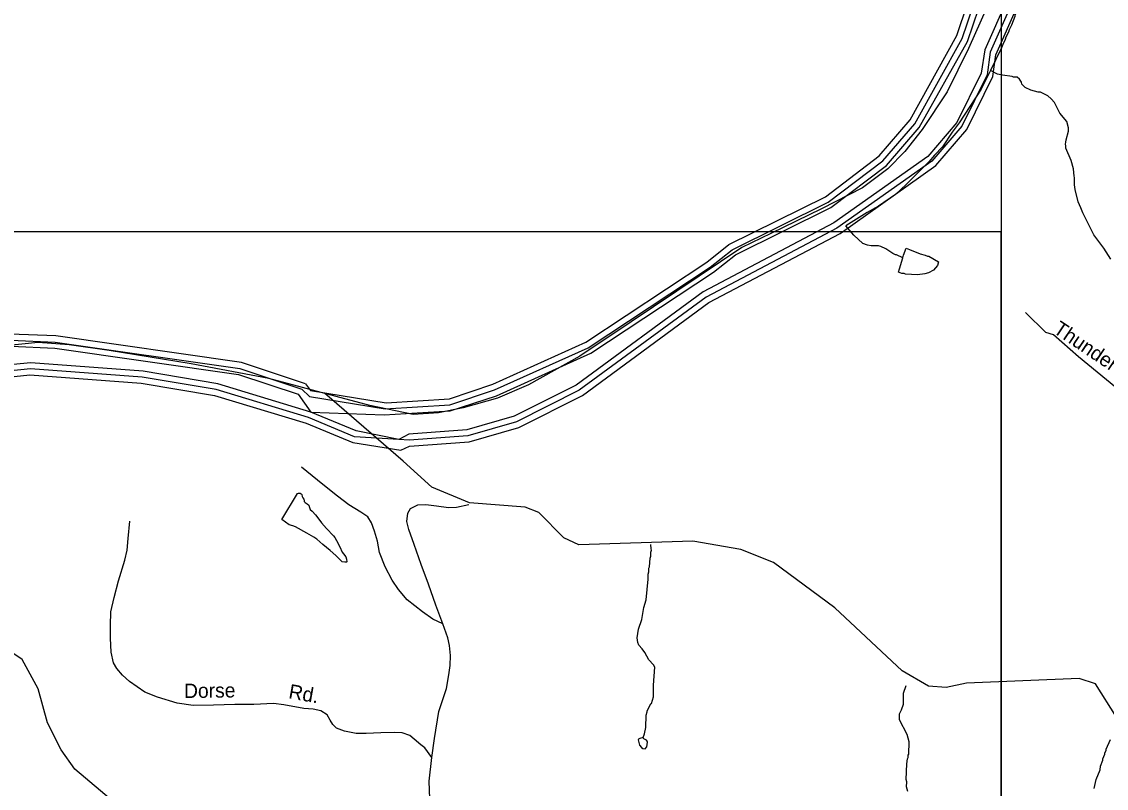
# Model space of a CAD drawing. Extents: x 1547597 to 1699558, y 810033 to 920809.
# Drawn here: x 1564751 to 1571901, y 862425 to 867479 of the extents above; entities that cross this region are included whole.
import ezdxf

# ---------------------------------------------------------------- set-up
doc = ezdxf.new("R2010")
doc.units = 0
for name, color, linetype in [('Exist Boundary Political CountyLine', 7, 'Continuous'), ('Exist Hydrographic Bay Label', 7, 'Continuous'), ('Exist Hydrographic Buffer Line', 7, 'Continuous'), ('Exist Hydrographic Misc Water Feature', 7, 'Continuous'), ('Exist Road Non-System Type 51', 7, 'Continuous'), ('Exist Road Non-System Type 51 Label', 7, 'Continuous'), ('Exist Road Secondary Type 51 Attributed', 7, 'Continuous'), ('Map Preparation Inset Cut Line', 7, 'Continuous')]:
    doc.layers.add(name, color=color, linetype=linetype)

msp = doc.modelspace()

# ---------------------------------------------------------------- linework, layer by layer
at = {"layer": 'Exist Boundary Political CountyLine'}
msp.add_lwpolyline([(1571318.2, 868030.3), (1570991.9, 867301.7), (1570851.6, 867015.7), (1570687.1, 866767.4), (1570573.9, 866621.7), (1570460.6, 866508.4), (1570293.4, 866384.2), (1570023.7, 866243.9), (1569689.3, 866082), (1569497.9, 865990.2), (1569217.4, 865801.3), (1568769.7, 865499.1), (1568430, 865272.4), (1568092.9, 865083.5), (1567887.9, 864997.2), (1567661.4, 864932.4), (1567499.6, 864900), (1567332.4, 864889.2), (1567046.5, 864948.6), (1566380.4, 865126.7), (1565868.1, 865223.9), (1565328.7, 865310.2), (1565064.4, 865348), (1564859.5, 865364.2), (1564643.7, 865342.6)], dxfattribs=at)
at = {"layer": 'Exist Hydrographic Bay Label'}
for points in [[(1566622.4, 865090.9), (1566655.4, 865047.5), (1567154.4, 864965.2), (1567571.4, 864992.8), (1567856.4, 865088.8), (1568469.4, 865365.3), (1569268.4, 865894), (1569412.5, 866009.4), (1570050.5, 866324.6), (1570404.4, 866593.3), (1570607.4, 866832.1), (1570916.4, 867387.1), (1570985.9, 867596.9)], [(1567249.5, 864654.7), (1567308.4, 864679.7), (1567700.4, 864707.9), (1568027.4, 864803.1), (1568447.4, 865014.5), (1569281.4, 865627.9), (1570146.4, 866083.1), (1570778.4, 866529.9), (1570982.4, 866768.7), (1571153.5, 867116.5), (1571172.4, 867260.5), (1571319.5, 867592.1)], [(1566622.4, 865090.9), (1566199.4, 865230.8), (1564976.4, 865406.6), (1564676.4, 865419.2)], [(1562142.3, 864338), (1562645.4, 864465.6), (1564053.4, 864985.4), (1564513.4, 865120.5), (1564805.5, 865150.6), (1565538.4, 865096.5), (1566021.4, 865014.5), (1566627.4, 864831.5), (1566933.4, 864703.7), (1567249.5, 864654.7)]]:
    msp.add_lwpolyline(points, dxfattribs=at)
at = {"layer": 'Exist Hydrographic Buffer Line'}
for points in [[(1566658.3, 864905.3), (1567141.4, 864886.2), (1567576.7, 864913), (1567882, 865013), (1568502.3, 865292.4), (1569312.6, 865827.3), (1569455.7, 865941.5), (1570086, 866252.9), (1570452.8, 866529.5), (1570668.3, 866780.3), (1570986.3, 867348.2), (1571060.3, 867566.9), (1571518, 868519.5), (1571979, 869127.7), (1572451.9, 869644.8)], [(1572451.9, 869644.8), (1572377.1, 869441.1), (1572126.8, 869190.8), (1571980.4, 868962.3), (1571676.2, 868554.1), (1571455.1, 868120.1), (1571423.7, 868003.1), (1571247.1, 867626), (1571099.3, 867292.9), (1571075.8, 867139.9), (1570915.1, 866813), (1570724.1, 866589.5), (1570104.5, 866151.5), (1569244.2, 865698.7), (1568405.5, 865082.9), (1567998, 864877.8), (1567686.1, 864787.1), (1567302.7, 864759.5), (1567238.4, 864723.8), (1566955.2, 864781.3), (1566658.3, 864905.3)], [(1571283.4, 867609.1), (1571135.8, 867276.7), (1571114.7, 867128.2), (1570948.8, 866790.8), (1570751.2, 866559.6), (1570125.5, 866117.2), (1569262.8, 865663.3), (1568426.4, 865048.7), (1568012.8, 864840.5), (1567693.3, 864747.5), (1567305.6, 864719.6), (1567238.4, 864723.8), (1566944.4, 864742.5), (1566642.8, 864868.4), (1566033, 865052.7), (1565545.1, 865136), (1564808.4, 865190.5), (1564509.3, 865160.3)], [(1568485.8, 865328.8), (1569290.5, 865860.7), (1569434.1, 865975.4), (1570068.2, 866288.8), (1570428.6, 866561.4), (1570637.9, 866806.1), (1570951.4, 867367.6), (1571023, 867581.9)], [(1564074, 865142.7), (1564374.9, 865289.6), (1564681.1, 865339), (1564969, 865326.9), (1566181, 865152.6), (1566573.8, 865022.7), (1566658.3, 864905.3)], [(1564678.7, 865379.2), (1564972.7, 865366.7), (1566190.2, 865191.7), (1566598.1, 865056.8), (1566648.5, 865008.1), (1567147.9, 864925.7), (1567574.1, 864953), (1567869.1, 865050.9)], [(1567869.1, 865050.9), (1568485.8, 865328.8)], [(1566658.3, 864905.3), (1566044.6, 865091.1), (1565551.8, 865175.3), (1564811.3, 865230.4), (1564505.2, 865200), (1564074, 865142.7)]]:
    msp.add_lwpolyline(points, dxfattribs=at)
at = {"layer": 'Exist Hydrographic Misc Water Feature'}
for points in [[(1571326.4, 867592.2), (1571309.7, 867559.7), (1571305.4, 867535.8), (1571297.2, 867519.9), (1571297.1, 867511.9), (1571276.5, 867456.1), (1571260.1, 867424.4), (1571255.9, 867408.5), (1571239.5, 867376.7), (1571235.3, 867360.8), (1571219, 867329), (1571210.7, 867305.1), (1571138.6, 867157.1)], [(1571138.6, 867157.1), (1571075.4, 867034.8), (1570930.9, 866812.8), (1570884.1, 866749.4), (1570821, 866654.3), (1570768.4, 866598.9), (1570731.9, 866555.4), (1570582.1, 866405.3), (1570511.3, 866340.2), (1570398.5, 866261.7), (1570323.9, 866220.7), (1570183.9, 866132.3)], [(1571930, 865912.6), (1571884.9, 865985.2), (1571817.9, 866074), (1571745.6, 866218.8), (1571734.1, 866250.9), (1571714.6, 866291.1), (1571695.5, 866371.4), (1571691.8, 866403.4), (1571692.4, 866451.4), (1571688.5, 866459.4), (1571685.1, 866507.5), (1571669.8, 866563.6), (1571634.7, 866644), (1571634.9, 866660), (1571631, 866670.1), (1571635.2, 866684), (1571635.4, 866700), (1571652, 866755.8), (1571652.3, 866779.8), (1571640.9, 866819.9), (1571595.5, 866876.4), (1571560.3, 866944.8), (1571538.6, 866969.1), (1571514.9, 866989.3), (1571467.2, 867013.9), (1571451.2, 867014.1), (1571403.3, 867026.7), (1571365.6, 867045.2), (1571343.8, 867067.5), (1571342, 867079.5), (1571328.2, 867099.6), (1571312.4, 867111.8), (1571288.4, 867112.2), (1571280.4, 867116.3), (1571216.5, 867125.1), (1571184.6, 867133.5), (1571138.6, 867157.1)], [(1570559.6, 865921.2), (1570518.6, 865942.3), (1570510.6, 865942.4), (1570494.7, 865950.6), (1570447.1, 865981.2), (1570415.3, 865995.6), (1570399.4, 865999.8), (1570351.3, 866000.5), (1570327.4, 866004.8), (1570295.5, 866017.2), (1570236.3, 866071.8), (1570183.9, 866132.3)], [(1570559.6, 865921.2), (1570564.5, 865939.8), (1570582.2, 865985.7), (1570603, 865977.3), (1570674.7, 865948.4), (1570706.5, 865940), (1570722.4, 865931.8), (1570730.4, 865931.7), (1570794.4, 865896.4), (1570787.7, 865871), (1570761.4, 865841.3), (1570729.2, 865823.7), (1570705.1, 865816), (1570657, 865810.7), (1570577.1, 865813.7), (1570569.2, 865817.8), (1570553.2, 865818), (1570530.6, 865828), (1570537.5, 865850.2), (1570559.6, 865921.2)], [(1571968.4, 862894.6), (1571829.4, 863114.1), (1571721.5, 863149.2), (1570979.5, 863118.2), (1570845.5, 863088.1), (1570728.5, 863097), (1570555.4, 863199), (1570111.5, 863615.2), (1569706.4, 863912.2), (1569491.4, 863998.6), (1569175.4, 864054.3), (1568424.4, 864030.1), (1568325.5, 864074.8), (1568160.4, 864242.2), (1568069.5, 864277), (1567703.5, 864307.3), (1567454.4, 864410.9), (1567265.5, 864582.1), (1566746.6, 865028.8)], [(1566726.6, 864175), (1566760.6, 864137.1), (1566807, 864089.8), (1566816.5, 864077.2), (1566827.4, 864057.3), (1566848.9, 864015.7), (1566864.7, 863981.4), (1566872.3, 863970.8), (1566887.7, 863950.1), (1566893.3, 863936.3), (1566895, 863918.7), (1566892.3, 863915.4), (1566882.5, 863915), (1566864.9, 863918.6), (1566855.9, 863926), (1566821.7, 863959.9), (1566785, 863993.3), (1566736.5, 864032.8), (1566696.5, 864066.2), (1566677.9, 864081), (1566631.8, 864106), (1566556.6, 864147.9), (1566539.1, 864154.8), (1566515, 864161.8), (1566466.5, 864196.7), (1566570.2, 864369), (1566576.1, 864370.8), (1566587.3, 864369.3), (1566594.3, 864365.9), (1566596.9, 864360.6), (1566600.6, 864347.4), (1566604.4, 864339.5), (1566610.7, 864330.9), (1566612.6, 864323.6), (1566613.8, 864315.8), (1566618.9, 864309.8), (1566633.2, 864300.4), (1566643.4, 864291), (1566647.2, 864282.4), (1566649.7, 864269.3), (1566653.5, 864262.7), (1566665.1, 864250.8), (1566688.2, 864228), (1566704.2, 864208.1), (1566726.6, 864175)], [(1568847.1, 862758.9), (1568857.5, 862784.5), (1568865.9, 862824.4), (1568866.9, 862906.4), (1568875.2, 862928.3), (1568875.2, 862936.3), (1568897.8, 862982), (1568903.8, 862983.9), (1568916.3, 863027.7), (1568915.6, 863103.7), (1568924.6, 863223.5), (1568916.9, 863239.6), (1568885.3, 863272), (1568859.8, 863320.3), (1568842.1, 863344.5), (1568818.4, 863368.8), (1568812.6, 863384.9), (1568809, 863416.9), (1568817.6, 863472.8), (1568838.4, 863536.5), (1568852.1, 863617.3), (1568867.9, 863668.1), (1568881.6, 863803.8), (1568881.9, 863835.8), (1568886.1, 863851.7), (1568886.4, 863875.7), (1568890.5, 863883.7), (1568895.2, 863941.6), (1568899.3, 863955.6), (1568899.6, 863981.5), (1568903.8, 863995.5), (1568899.9, 864003.6), (1568899.5, 864032)], [(1567777.5, 860205.6), (1567713.4, 860413.8), (1567631.4, 860490.9), (1567523.4, 860542.4), (1567365.4, 860545.6), (1566980.4, 860415.5), (1566846.4, 860428.1), (1566739.4, 860479.4), (1566566.4, 860640.5), (1566477.4, 860816.3), (1566317.4, 861292.3), (1566128.4, 861453.6), (1566063.4, 861596.1), (1566068.4, 861937.5), (1565995.4, 862073.6), (1565888.4, 862174.2), (1565439.4, 862265.4), (1565101.4, 862551.2), (1565011.4, 862677.8), (1564922.4, 862856.9), (1564859.4, 863081.4), (1564753.4, 863274), (1564613.4, 863368.7)], [(1570592.6, 862402.9), (1570584.9, 862435), (1570585.4, 862467), (1570581.6, 862483), (1570586.8, 862587), (1570591.2, 862618.8), (1570595.3, 862626.7), (1570595.4, 862642.7), (1570599.5, 862650.7), (1570600.5, 862730.7), (1570589.1, 862778.8), (1570538.2, 862875.4), (1570538.7, 862915.4), (1570551, 862941.2), (1570563.4, 862979), (1570564.3, 863051), (1570582.6, 863103.1)], [(1568847.1, 862758.9), (1568825.1, 862752.9), (1568817.1, 862749.1), (1568814.9, 862743.1), (1568824.6, 862709.1), (1568836.4, 862692.9), (1568846.3, 862686.7), (1568860.3, 862684.6), (1568872.5, 862698.4), (1568876.8, 862728.3), (1568874.9, 862736.3), (1568870.9, 862742.4), (1568853.1, 862750.7), (1568847.1, 862758.9)], [(1571820.6, 862423.4), (1571833.3, 862483.3), (1571860.1, 862546.9), (1571862.3, 862570.9), (1571878.8, 862610.6), (1571878.9, 862618.6), (1571891.3, 862650.5), (1571891.4, 862658.5), (1571899.5, 862674.4), (1571899.6, 862682.3), (1571928.5, 862746)]]:
    msp.add_lwpolyline(points, dxfattribs=at)
at = {"layer": 'Exist Road Non-System Type 51'}
for points in [[(1573057.9, 864607.9), (1572881.9, 864676.6), (1572666.1, 864727.5), (1572518.1, 864752.9), (1572403.8, 864765.6), (1572348.8, 864769.8), (1572234.6, 864846), (1571718.4, 865269.5), (1571553.4, 865413.5), (1571502.6, 865430.4), (1571367.3, 865561.7)], [(1567528.5, 863509.2), (1567460.9, 863540.2), (1567393.6, 863587.2), (1567292.7, 863666.7), (1567235.7, 863735.5), (1567194.5, 863796.2), (1567147.7, 863885), (1567109.2, 863979.4), (1567096.3, 864053.7), (1567077.2, 864119.9), (1567057.9, 864174.3), (1567032.5, 864214.7), (1566986.9, 864245.4), (1566907.6, 864294.4), (1566832.3, 864351.6), (1566737.4, 864427), (1566595, 864541.1)], [(1567528.5, 863509.2), (1567482.3, 863631.8), (1567432.3, 863770.7), (1567384.1, 863899.4), (1567338, 864032.2), (1567303.3, 864130.7), (1567290.2, 864183), (1567296.9, 864238.9), (1567315.3, 864268.6), (1567363.7, 864294), (1567415.7, 864295.2), (1567485.8, 864286.1), (1567565.6, 864274.9), (1567617.7, 864278.3), (1567699.9, 864295)], [(1567455.6, 862627.7), (1567407.9, 862692.4), (1567382.8, 862710.9), (1567339.4, 862749.6), (1567309.6, 862772), (1567260, 862790.7), (1567208, 862793.5), (1567117.9, 862790.7), (1567021.8, 862786.1), (1566955.7, 862787), (1566880, 862800.2), (1566826.2, 862821.1), (1566802.6, 862845.3), (1566785, 862873.7), (1566765.5, 862909.9), (1566723.8, 862934.6), (1566672, 862947.3), (1566612.1, 862950.3), (1566480.3, 862974.1), (1566410.4, 862983.2), (1566282.2, 862977), (1566156.1, 862976.7), (1566016, 862972.7), (1565881.9, 862970.9), (1565776.1, 862986.2), (1565646.6, 863026.3), (1565563, 863057.4), (1565462, 863128.8), (1565416.6, 863169.6), (1565379.3, 863214.2), (1565355.7, 863252.5), (1565340.7, 863322.8), (1565336.1, 863415), (1565337.2, 863497), (1565338.6, 863587), (1565360, 863682.6), (1565389.6, 863792.3), (1565431.6, 863927.7), (1565446.5, 863993.5), (1565453.7, 864071.6), (1565463.4, 864185.4)], [(1567455.6, 862627.7), (1567473.4, 862752.4), (1567500, 862930.1), (1567552.3, 863082.7), (1567567.7, 863172.4), (1567576.6, 863234.3), (1567577.5, 863300.3), (1567572.4, 863366.5), (1567561.2, 863416.7), (1567528.5, 863509.2)]]:
    msp.add_lwpolyline(points, dxfattribs=at)
at = {"layer": 'Exist Road Secondary Type 51 Attributed'}
msp.add_lwpolyline([(1567441, 862355.3), (1567436.5, 862472.1), (1567455.6, 862627.7)], dxfattribs=at)
at = {"layer": 'Map Preparation Inset Cut Line'}
for points in [[(1633724, 874749.3), (1571208, 874749.3), (1571208, 831307.2), (1633724, 831307.2)], [(1571208, 866094.1), (1551164.8, 866094.1), (1551164.8, 836614), (1571208, 836614)]]:
    msp.add_lwpolyline(points, close=True, dxfattribs=at)

# ---------------------------------------------------------------- texts
at = {"layer": 'Exist Road Non-System Type 51 Label'}
for s, rotation, p in [('Thunderwood', 326.12023, (1571544.9, 865432.8)), ('Dorse', 0.76952, (1565822, 863019.3)), ('Rd.', 349.76445, (1566506.1, 863019.4))]:
    msp.add_text(s, height=95, rotation=rotation, dxfattribs=at).set_placement(p)

doc.saveas('drawing.dxf')
